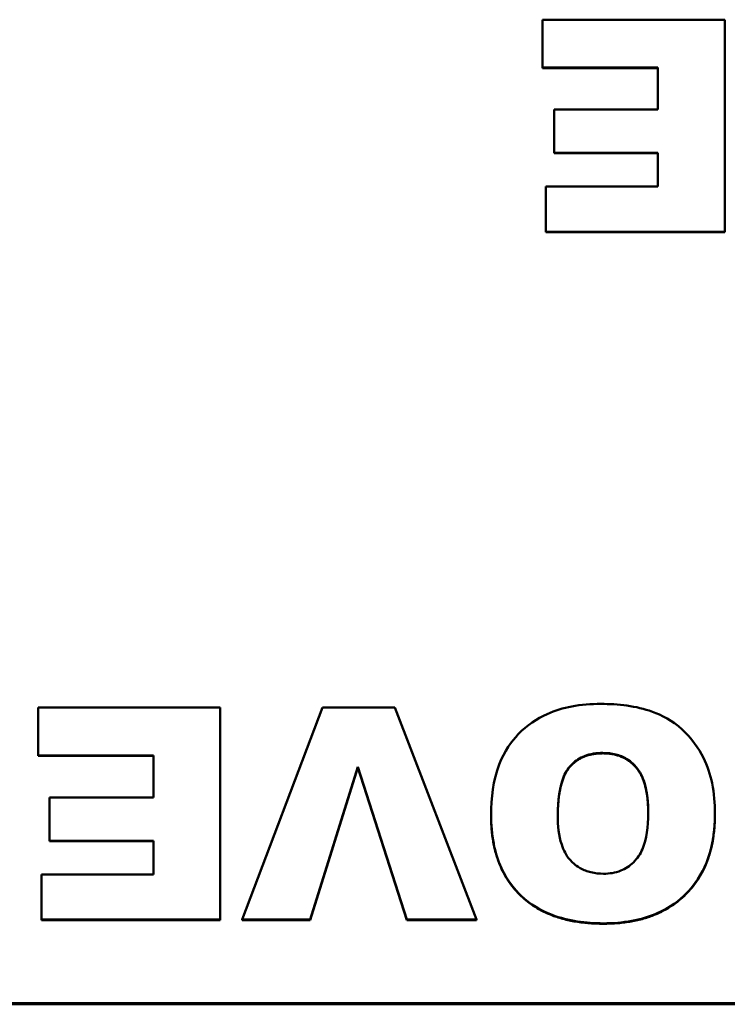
# Model space of a CAD drawing. Header units: inches. Extents: x -32 to 29.2, y -14.4 to 22.6.
# Tile 261 of 285: x -1.061 to -0.405, y 15.247 to 16.158. Entities that reach past the tile are written whole.
import ezdxf

# ---------------------------------------------------------------- set-up
doc = ezdxf.new("R2010")
doc.units = ezdxf.units.IN
doc.header["$MEASUREMENT"] = 0
doc.layers.add('Visible (ANSI)', color=7, linetype='Continuous', lineweight=50)
doc.layers.add('Visible Narrow (ANSI)', color=7, linetype='Continuous', lineweight=35)

msp = doc.modelspace()

# ---------------------------------------------------------------- linework, layer by layer
at = {"layer": 'Visible (ANSI)'}
for p, q in [((-0.40781, 16.15843), (-0.57643, 16.15843)), ((-0.57643, 16.15843), (-0.57643, 16.11402)), ((-0.40781, 15.96207), (-0.40781, 16.15843)), ((-0.57643, 16.11402), (-0.46979, 16.11402)), ((-0.57643, 16.11364), (-0.57643, 16.11402)), ((-0.46979, 16.11364), (-0.57643, 16.11364)), ((-0.46979, 16.11402), (-0.46979, 16.07527)), ((-0.46979, 16.07527), (-0.56584, 16.07527)), ((-0.56584, 16.07527), (-0.56584, 16.03521)), ((-0.56584, 16.03521), (-0.46979, 16.03521)), ((-0.56584, 16.03483), (-0.56584, 16.03521)), ((-0.46979, 16.03483), (-0.56584, 16.03483)), ((-0.46979, 16.03521), (-0.46979, 16.00403)), ((-0.57335, 16.00403), (-0.57335, 15.96207)), ((-0.46979, 16.00403), (-0.57335, 16.00403)), ((-0.57335, 15.96207), (-0.40781, 15.96207)), ((-0.57335, 15.96169), (-0.57335, 15.96207)), ((-0.40781, 15.96169), (-0.57335, 15.96169)), ((-0.40781, 15.96169), (-0.40781, 15.96207)), ((-0.87499, 15.52142), (-1.04361, 15.52142)), ((-1.04361, 15.52142), (-1.04361, 15.47701)), ((-0.87499, 15.32506), (-0.87499, 15.52142)), ((-0.78028, 15.52142), (-0.85459, 15.32506)), ((-0.7133, 15.52142), (-0.78028, 15.52142)), ((-0.63765, 15.32506), (-0.7133, 15.52142)), ((-1.04361, 15.47701), (-0.93697, 15.47701)), ((-1.04361, 15.47663), (-1.04361, 15.47701)), ((-0.93697, 15.47663), (-1.04361, 15.47663)), ((-0.93697, 15.47701), (-0.93697, 15.43827)), ((-0.79183, 15.32506), (-0.74756, 15.46643)), ((-0.74756, 15.46605), (-0.79183, 15.32468)), ((-0.74756, 15.46643), (-0.70233, 15.32506)), ((-0.74756, 15.46605), (-0.74756, 15.46643)), ((-0.70233, 15.32468), (-0.74756, 15.46605)), ((-0.93697, 15.43827), (-1.03303, 15.43827)), ((-1.03303, 15.43827), (-1.03303, 15.3982)), ((-0.62417, 15.42145), (-0.62417, 15.42183)), ((-0.41686, 15.42296), (-0.41686, 15.42334)), ((-1.03303, 15.3982), (-0.93697, 15.3982)), ((-1.03303, 15.39782), (-1.03303, 15.3982)), ((-0.93697, 15.39782), (-1.03303, 15.39782)), ((-0.93697, 15.3982), (-0.93697, 15.36702)), ((-1.04054, 15.36702), (-1.04054, 15.32506)), ((-0.93697, 15.36702), (-1.04054, 15.36702)), ((-1.04054, 15.32506), (-0.87499, 15.32506)), ((-1.04054, 15.32468), (-1.04054, 15.32506)), ((-0.87499, 15.32468), (-1.04054, 15.32468)), ((-0.87499, 15.32468), (-0.87499, 15.32506)), ((-0.85459, 15.32506), (-0.79183, 15.32506)), ((-0.85459, 15.32468), (-0.85459, 15.32506)), ((-0.79183, 15.32468), (-0.85459, 15.32468)), ((-0.79183, 15.32468), (-0.79183, 15.32506)), ((-0.70233, 15.32506), (-0.63765, 15.32506)), ((-0.70233, 15.32468), (-0.70233, 15.32506)), ((-0.63765, 15.32468), (-0.70233, 15.32468)), ((-0.63765, 15.32468), (-0.63765, 15.32506)), ((0.7246, 15.24763), (-3.2754, 15.24763)), ((-3.2754, 15.24668), (0.7246, 15.24668))]:
    msp.add_line(p, q, dxfattribs=at)
for points, degree, knots in [([(-0.52254, 15.52482), (-0.53155, 15.52482), (-0.54066, 15.52415), (-0.55737, 15.52101), (-0.56505, 15.51875), (-0.58147, 15.51133), (-0.59086, 15.50515), (-0.60525, 15.49015), (-0.61184, 15.48125), (-0.62231, 15.45414), (-0.62417, 15.43758), (-0.62417, 15.42183)], 3, [-0.5784243, -0.5784243, -0.5784243, -0.5784243, -0.4607074, -0.4607074, -0.3563236, -0.3563236, -0.2246714, -0.2246714, -0.1222683, -0.1222683, 0, 0, 0, 0]), ([(-0.41686, 15.42334), (-0.41686, 15.4327), (-0.41762, 15.44215), (-0.42119, 15.45949), (-0.42375, 15.46743), (-0.43178, 15.48361), (-0.43839, 15.4932), (-0.45645, 15.50962), (-0.46608, 15.51451), (-0.48984, 15.52304), (-0.50658, 15.52482), (-0.52254, 15.52482)], 3, [-0.3851353, -0.3851353, -0.3851353, -0.3851353, -0.3191755, -0.3191755, -0.260546, -0.260546, -0.1924308, -0.1924308, -0.121625, -0.121625, 0, 0, 0, 0]), ([(-0.56238, 15.42107), (-0.56238, 15.43568), (-0.56076, 15.4484), (-0.55486, 15.46232), (-0.55248, 15.46589), (-0.54584, 15.47233), (-0.54201, 15.47478), (-0.53228, 15.47864), (-0.52645, 15.47947), (-0.52061, 15.47947)], 3, [-0.1896024, -0.1896024, -0.1896024, -0.1896024, -0.1155441, -0.1155441, -0.0799758, -0.0799758, -0.0444699, -0.0444699, 0, 0, 0, 0]), ([(-0.52061, 15.47909), (-0.54044, 15.47909), (-0.56232, 15.45365), (-0.56238, 15.42107)], 2, [0, 0, 0, 1, 1.994213, 1.994213, 1.994213]), ([(-0.52061, 15.47947), (-0.5166, 15.47947), (-0.51259, 15.47905), (-0.50512, 15.47714), (-0.50173, 15.47575), (-0.49407, 15.47108), (-0.49122, 15.46797), (-0.48623, 15.46211), (-0.48384, 15.45705), (-0.47946, 15.44303), (-0.47865, 15.43292), (-0.47865, 15.42372)], 3, [-0.1552026, -0.1552026, -0.1552026, -0.1552026, -0.1423617, -0.1423617, -0.1304881, -0.1304881, -0.1134625, -0.1134625, -0.0714503, -0.0714503, 0, 0, 0, 0]), ([(-0.47865, 15.42353), (-0.47868, 15.45305), (-0.50117, 15.47909), (-0.52061, 15.47909)], 2, [0.00319, 0.00319, 0.00319, 1, 2, 2, 2]), ([(-0.62417, 15.42183), (-0.62417, 15.41302), (-0.62347, 15.40414), (-0.62026, 15.3877), (-0.61794, 15.3801), (-0.60887, 15.36039), (-0.60167, 15.35231), (-0.58798, 15.33936), (-0.57837, 15.33354), (-0.55268, 15.32372), (-0.53629, 15.32166), (-0.52023, 15.32166)], 3, [-0.33721, -0.33721, -0.33721, -0.33721, -0.3003307, -0.3003307, -0.2671462, -0.2671462, -0.2098487, -0.2098487, -0.1224121, -0.1224121, 0, 0, 0, 0]), ([(-0.52003, 15.36759), (-0.52397, 15.36759), (-0.5279, 15.36797), (-0.53525, 15.36975), (-0.5386, 15.37103), (-0.54646, 15.37553), (-0.54946, 15.37866), (-0.55466, 15.38457), (-0.55711, 15.38944), (-0.56154, 15.40288), (-0.56238, 15.41233), (-0.56238, 15.42107)], 3, [-0.1543748, -0.1543748, -0.1543748, -0.1543748, -0.1407993, -0.1407993, -0.1282905, -0.1282905, -0.1093867, -0.1093867, -0.0678725, -0.0678725, 0, 0, 0, 0]), ([(-0.52023, 15.32166), (-0.51137, 15.32166), (-0.50245, 15.32233), (-0.48588, 15.32537), (-0.47819, 15.32757), (-0.45802, 15.33623), (-0.44934, 15.3433), (-0.43522, 15.35754), (-0.42909, 15.36708), (-0.41899, 15.39218), (-0.41686, 15.40785), (-0.41686, 15.42334)], 3, [-0.3524613, -0.3524613, -0.3524613, -0.3524613, -0.3113787, -0.3113787, -0.2742855, -0.2742855, -0.2092964, -0.2092964, -0.1201929, -0.1201929, 0, 0, 0, 0]), ([(-0.47865, 15.42372), (-0.47865, 15.41115), (-0.48013, 15.39952), (-0.48598, 15.38585), (-0.48854, 15.38182), (-0.49582, 15.3748), (-0.49968, 15.37225), (-0.50914, 15.36843), (-0.51455, 15.36759), (-0.52003, 15.36759)], 3, [-0.2039692, -0.2039692, -0.2039692, -0.2039692, -0.1195103, -0.1195103, -0.0779546, -0.0779546, -0.041822, -0.041822, 0, 0, 0, 0])]:
    msp.add_open_spline(points, degree=degree, knots=knots, dxfattribs=at)
for points in [[(-0.52023, 15.32128), (-0.57008, 15.32128), (-0.62417, 15.37401), (-0.62417, 15.42145)], [(-0.41686, 15.42296), (-0.41686, 15.37496), (-0.47153, 15.32128), (-0.52023, 15.32128)]]:
    msp.add_open_spline(points, degree=2, dxfattribs=at)
at = {"layer": 'Visible Narrow (ANSI)'}
for p, q in [((-0.52061, 15.47909), (-0.52061, 15.47947)), ((-0.52023, 15.32128), (-0.52023, 15.32166))]:
    msp.add_line(p, q, dxfattribs=at)

doc.saveas('drawing.dxf')
